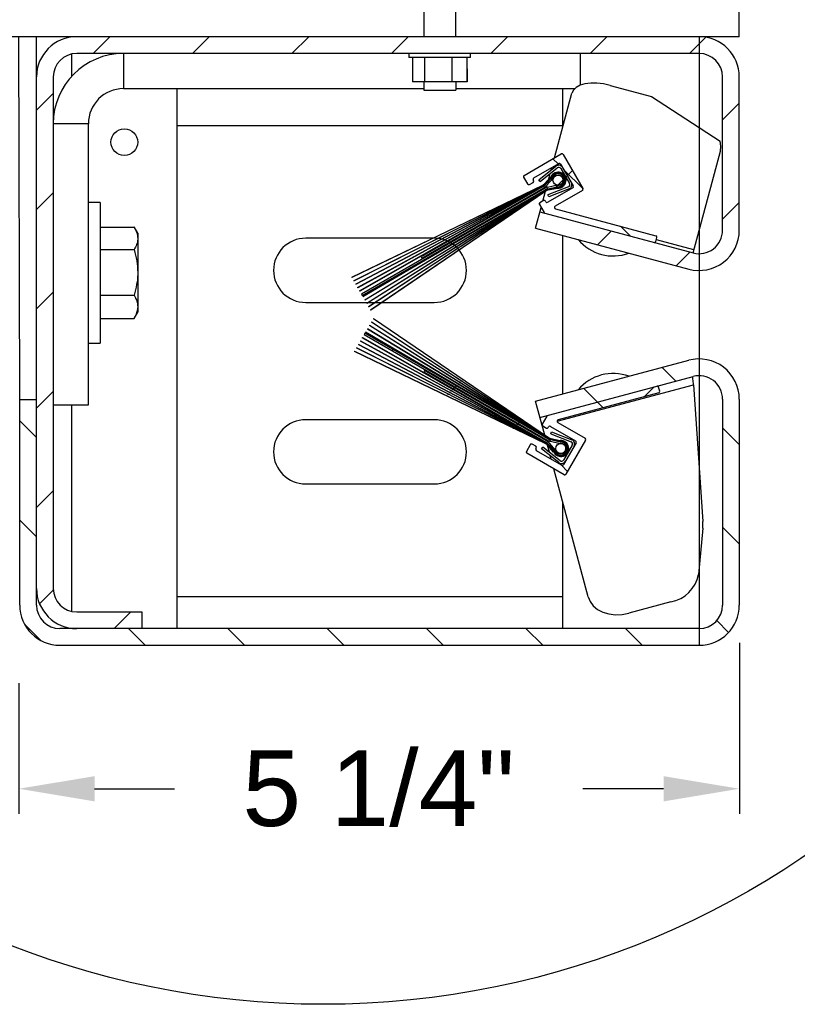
# Model space of a CAD drawing. Header units: inches. Extents: x 170 to 312, y 215 to 248.
# Tile 274 of 529: x 224.347 to 225.31, y 235.874 to 237.095. Entities that reach past the tile are written whole.
import ezdxf

# ---------------------------------------------------------------- set-up
doc = ezdxf.new("R2010")
doc.units = ezdxf.units.IN
doc.header["$LTSCALE"] = 0.25
doc.header["$MEASUREMENT"] = 0
doc.layers.add('ANNOTATIONS', color=1, linetype='Continuous')
doc.layers.add('DETAILS', color=4, linetype='Continuous')
doc.styles.add('ARIAL', font='arial.ttf', dxfattribs={"height": 0.09375})
doc.dimstyles.new('STANDARD$0', dxfattribs={"dimtxt": 0.09375, "dimasz": 0.09375, "dimexe": 0.03125, "dimexo": 0.046875, "dimgap": 0.09, "dimtad": 0, "dimtih": 1, "dimtoh": 1, "dimdec": 4, "dimzin": 0, "dimdsep": 46, "dimtxsty": 'ARIAL', "dimcen": 0.09, "dimadec": 0, "dimazin": 0, "dimtfac": 1, "dimtdec": 4, "dimtofl": 0, "dimtmove": 0, "dimatfit": 1, "dimfxl": 1, "dimtolj": 1, "dimtzin": 0, "dimarcsym": 0})
pattern_1 = [(45, (220.46974, 231.48375), (-0.061582, 0.061582), [])]
pattern_2 = [(135, (220.46974, 231.48375), (-0.061582, -0.061582), []), (225, (220.46974, 231.48375), (-0.061582, -0.1847461), [0.2177254, -0.1306352])]

# ---------------------------------------------------------------- blocks, each defined once
blk = doc.blocks.new('*D58')
at = {"layer": 'ANNOTATIONS', "color": 0, "lineweight": -2, "transparency": 16777216}
for p, q in [((225.2385, 236.3222), (225.2385, 236.1101)), ((224.3458, 236.2723), (224.3458, 236.1101)), ((224.4396, 236.1414), (224.5384, 236.1414)), ((225.1447, 236.1414), (225.0446, 236.1414))]:
    blk.add_line(p, q, dxfattribs=at)
at = {"layer": 'ANNOTATIONS', "color": 0, "transparency": 16777216}
for points in [[(224.4396, 236.157), (224.4396, 236.1257), (224.3458, 236.1414)], [(225.1447, 236.157), (225.1447, 236.1257), (225.2385, 236.1414)]]:
    blk.add_solid(points, dxfattribs=at)
at = {"layer": 'defpoints', "color": 0, "transparency": 16777216}
for p in [(225.2385, 236.369), (224.3458, 236.3192), (225.2385, 236.1414)]:
    blk.add_point(p, dxfattribs=at)
at = {"layer": 'ANNOTATIONS', "color": 0, "transparency": 16777216, "insert": (224.7915, 236.1414), "char_height": 0.09375, "attachment_point": 5, "style": 'ARIAL'}
blk.add_mtext('\\A1;5 1/4"', dxfattribs=at)
blk = doc.blocks.new('*D59')
at = {"layer": 'ANNOTATIONS', "color": 0, "lineweight": -2, "transparency": 16777216}
for p, q in [((224.3498, 237.0737), (223.94, 237.0737)), ((223.9712, 236.9799), (223.9712, 236.8793)), ((223.9712, 236.413), (223.9712, 236.6023)), ((224.2989, 236.3192), (223.94, 236.3192))]:
    blk.add_line(p, q, dxfattribs=at)
at = {"layer": 'ANNOTATIONS', "color": 0, "transparency": 16777216}
for points in [[(223.9556, 236.9799), (223.9869, 236.9799), (223.9712, 237.0737)], [(223.9556, 236.413), (223.9869, 236.413), (223.9712, 236.3192)]]:
    blk.add_solid(points, dxfattribs=at)
at = {"layer": 'defpoints', "color": 0, "transparency": 16777216}
for p in [(224.3967, 237.0737), (223.9712, 236.3192), (224.3458, 236.3192)]:
    blk.add_point(p, dxfattribs=at)
at = {"layer": 'ANNOTATIONS', "color": 0, "transparency": 16777216, "insert": (223.9712, 236.7408), "char_height": 0.09375, "attachment_point": 5, "style": 'ARIAL'}
blk.add_mtext('\\A1;4 3/8"', dxfattribs=at)

msp = doc.modelspace()

# ---------------------------------------------------------------- hatches: boundary and pattern name
at = {"layer": 'DETAILS'}
h = msp.add_hatch(dxfattribs=at)
h.set_pattern_fill('ANSI31', color=256, scale=0.696721, style=0)
h.set_pattern_definition(pattern_1)
edge = h.paths.add_edge_path(flags=0)
edge.add_line((225.18114, 236.80569), (224.99148, 236.85651))
edge.add_line((224.99148, 236.85651), (224.98611, 236.83649))
edge.add_line((224.98611, 236.83649), (225.17577, 236.78567))
edge.add_arc((225.18866, 236.83379), 0.04982, 255, 360)
edge.add_line((225.23848, 236.83379), (225.23848, 237.02387))
edge.add_arc((225.18866, 237.02387), 0.04982, 0, 90)
edge.add_line((225.18866, 237.07368), (224.41739, 237.07368))
edge.add_arc((224.41739, 237.02387), 0.04982, 90, 180)
edge.add_line((224.36758, 237.02387), (224.36758, 236.38976))
edge.add_arc((224.41739, 236.38976), 0.04982, 180, 270)
edge.add_line((224.41739, 236.33995), (224.49821, 236.33995))
edge.add_line((224.49821, 236.33995), (224.49821, 236.36067))
edge.add_line((224.49821, 236.36067), (224.41739, 236.36067))
edge.add_arc((224.41739, 236.38976), 0.02909, 180, 270, ccw=False)
edge.add_line((224.38831, 236.38976), (224.38831, 237.02387))
edge.add_arc((224.41739, 237.02387), 0.02909, 90, 180, ccw=False)
edge.add_line((224.41739, 237.05295), (225.18866, 237.05295))
edge.add_arc((225.18866, 237.02387), 0.02909, 0, 90, ccw=False)
edge.add_line((225.21775, 237.02387), (225.21775, 236.83379))
edge.add_arc((225.18866, 236.83379), 0.02909, 255, 360, ccw=False)
h = msp.add_hatch(dxfattribs=at)
h.set_pattern_fill('ANSI38', color=256, scale=0.696721, angle=90, style=0)
h.set_pattern_definition(pattern_2)
edge = h.paths.add_edge_path(flags=0)
edge.add_arc((224.99233, 236.86641), 0.00174, 120, 210)
edge.add_line((224.99082, 236.86554), (224.9965, 236.85569))
edge.add_arc((224.99801, 236.85656), 0.00174, 210, 255)
edge.add_line((224.99756, 236.85488), (225.13295, 236.8186))
edge.add_arc((225.1334, 236.82028), 0.00174, 255, 345)
edge.add_line((225.13508, 236.81983), (225.13643, 236.82488))
edge.add_arc((225.13475, 236.82533), 0.00174, 345, 435)
edge.add_line((225.1352, 236.82701), (225.01054, 236.86042))
edge.add_arc((225.01099, 236.8621), 0.00174, 120, 255, ccw=False)
edge.add_line((225.01012, 236.86361), (225.04399, 236.88317))
edge.add_arc((225.04312, 236.88468), 0.00174, 300, 390)
edge.add_line((225.04463, 236.88555), (225.02025, 236.92778))
edge.add_arc((225.01874, 236.92691), 0.00174, 30, 120)
edge.add_line((225.01787, 236.92842), (224.97186, 236.90186))
edge.add_arc((224.97273, 236.90035), 0.00174, 120, 210)
edge.add_line((224.97122, 236.89948), (224.97601, 236.89118))
edge.add_arc((224.97752, 236.89205), 0.00174, 210, 300)
edge.add_line((224.97839, 236.89054), (224.98292, 236.89316))
edge.add_arc((224.98205, 236.89467), 0.00174, 300, 390)
edge.add_line((224.98355, 236.89554), (224.98312, 236.89629))
edge.add_arc((224.98463, 236.89716), 0.00174, 120, 210, ccw=False)
edge.add_line((224.98376, 236.89867), (225.01468, 236.91652))
edge.add_arc((225.01555, 236.91502), 0.00174, 30, 120, ccw=False)
edge.add_line((225.01706, 236.91589), (225.03274, 236.88873))
edge.add_arc((225.03123, 236.88786), 0.00174, -60, 30, ccw=False)
edge.add_line((225.0321, 236.88635), (225.00117, 236.8685))
edge.add_arc((225.0003, 236.87001), 0.00174, 210, 300, ccw=False)
edge.add_line((224.9988, 236.86914), (224.99836, 236.86989))
edge.add_arc((224.99685, 236.86902), 0.00174, 30, 120)
edge.add_line((224.99598, 236.87053), (224.99146, 236.86792))
h = msp.add_hatch(dxfattribs=at)
h.set_pattern_fill('ANSI31', color=256, scale=0.696721, style=0)
h.set_pattern_definition(pattern_1)
edge = h.paths.add_edge_path(flags=0)
edge.add_arc((225.02556, 236.89018), 0.00288, -68.65121, 30, ccw=False)
edge.add_line((225.02661, 236.8875), (225.00138, 236.87764))
edge.add_line((225.00138, 236.87764), (225.00233, 236.8752))
edge.add_line((225.00233, 236.8752), (225.02756, 236.88506))
edge.add_arc((225.02556, 236.89018), 0.00549, 291.34879, 390)
edge.add_line((225.03032, 236.89292), (225.01948, 236.9117))
edge.add_arc((225.01472, 236.90895), 0.00549, 30, 128.65121)
edge.add_line((225.01129, 236.91324), (224.99014, 236.89632))
edge.add_line((224.99014, 236.89632), (224.99177, 236.89428))
edge.add_line((224.99177, 236.89428), (225.01293, 236.9112))
edge.add_arc((225.01472, 236.90895), 0.00288, 30, 128.65121, ccw=False)
edge.add_line((225.01721, 236.91039), (225.02805, 236.89162))
h = msp.add_hatch(dxfattribs=at)
h.set_pattern_fill('ANSI31', color=256, scale=0.696721, style=0)
h.set_pattern_definition(pattern_1)
edge = h.paths.add_edge_path(flags=0)
edge.add_line((225.00171, 236.88356), (225.01317, 236.88602))
edge.add_arc((225.01389, 236.8959), 0.00991, 265.87014, 514.12986)
edge.add_line((225.00497, 236.90023), (224.99711, 236.89153))
edge.add_arc((224.98936, 236.89854), 0.01045, 300, 317.89522, ccw=False)
edge.add_line((224.99458, 236.88948), (224.75822, 236.77548))
edge.add_line((224.75822, 236.77548), (224.75837, 236.77522))
edge.add_line((224.75837, 236.77522), (224.99467, 236.88933))
edge.add_arc((224.98936, 236.89854), 0.01062, 300, 317.89522)
edge.add_line((224.99724, 236.89141), (225.00512, 236.90013))
edge.add_arc((225.01389, 236.8959), 0.00973, -94.27546, 154.27546, ccw=False)
edge.add_line((225.01316, 236.8862), (225.00167, 236.88373))
edge.add_arc((225.0039, 236.87334), 0.01062, 102.10478, 120)
edge.add_line((224.99859, 236.88255), (224.78161, 236.73496))
edge.add_line((224.78161, 236.73496), (224.78176, 236.7347))
edge.add_line((224.78176, 236.7347), (224.99868, 236.88239))
edge.add_arc((225.0039, 236.87334), 0.01045, 102.10478, 120, ccw=False)
h = msp.add_hatch(dxfattribs=at)
h.set_pattern_fill('ANSI31', color=256, scale=0.696721, style=0)
h.set_pattern_definition(pattern_1)
edge = h.paths.add_edge_path(flags=0)
edge.add_line((225.00164, 236.8839), (225.01315, 236.88637))
edge.add_arc((225.01389, 236.8959), 0.00956, 265.57496, 514.42504)
edge.add_line((225.00527, 236.90003), (224.99737, 236.89129))
edge.add_arc((224.98936, 236.89854), 0.0108, 300, 317.89522, ccw=False)
edge.add_line((224.99476, 236.88918), (224.76067, 236.77123))
edge.add_line((224.76067, 236.77123), (224.76082, 236.77098))
edge.add_line((224.76082, 236.77098), (224.99484, 236.88903))
edge.add_arc((224.98936, 236.89854), 0.01097, 300, 317.89522)
edge.add_line((224.9975, 236.89118), (225.00541, 236.89993))
edge.add_arc((225.01389, 236.8959), 0.00939, -94.5788, 154.5788, ccw=False)
edge.add_line((225.01314, 236.88655), (225.0016, 236.88407))
edge.add_arc((225.0039, 236.87334), 0.01097, 102.10478, 120)
edge.add_line((224.99842, 236.88285), (224.77916, 236.7392))
edge.add_line((224.77916, 236.7392), (224.77931, 236.73895))
edge.add_line((224.77931, 236.73895), (224.9985, 236.8827))
edge.add_arc((225.0039, 236.87334), 0.0108, 102.10478, 120, ccw=False)
h = msp.add_hatch(dxfattribs=at)
h.set_pattern_fill('ANSI31', color=256, scale=0.696721, style=0)
h.set_pattern_definition(pattern_1)
edge = h.paths.add_edge_path(flags=0)
edge.add_line((225.00156, 236.88424), (225.01313, 236.88672))
edge.add_arc((225.01389, 236.8959), 0.00921, 265.26307, 514.73693)
edge.add_line((225.00556, 236.89984), (224.99763, 236.89106))
edge.add_arc((224.98936, 236.89854), 0.01115, 300, 317.89522, ccw=False)
edge.add_line((224.99493, 236.88888), (224.7631, 236.76703))
edge.add_line((224.7631, 236.76703), (224.76325, 236.76677))
edge.add_line((224.76325, 236.76677), (224.99502, 236.88873))
edge.add_arc((224.98936, 236.89854), 0.01132, 300, 317.89522)
edge.add_line((224.99776, 236.89094), (225.0057, 236.89974))
edge.add_arc((225.01389, 236.8959), 0.00904, -94.89964, 154.89964, ccw=False)
edge.add_line((225.01312, 236.8869), (225.00153, 236.88441))
edge.add_arc((225.0039, 236.87334), 0.01132, 102.10478, 120)
edge.add_line((224.99824, 236.88315), (224.77674, 236.74341))
edge.add_line((224.77674, 236.74341), (224.77688, 236.74315))
edge.add_line((224.77688, 236.74315), (224.99833, 236.883))
edge.add_arc((225.0039, 236.87334), 0.01115, 102.10478, 120, ccw=False)
h = msp.add_hatch(dxfattribs=at)
h.set_pattern_fill('ANSI31', color=256, scale=0.696721, style=0)
h.set_pattern_definition(pattern_1)
edge = h.paths.add_edge_path(flags=0)
edge.add_line((225.00149, 236.88458), (225.01311, 236.88708))
edge.add_arc((225.01389, 236.8959), 0.00886, 264.93284, 515.06716)
edge.add_line((225.00585, 236.89964), (224.99789, 236.89083))
edge.add_arc((224.98936, 236.89854), 0.0115, 300, 317.89522, ccw=False)
edge.add_line((224.99511, 236.88858), (224.76552, 236.76284))
edge.add_line((224.76552, 236.76284), (224.76566, 236.76259))
edge.add_line((224.76566, 236.76259), (224.99519, 236.88843))
edge.add_arc((224.98936, 236.89854), 0.01167, 300, 317.89522)
edge.add_line((224.99802, 236.89071), (225.006, 236.89954))
edge.add_arc((225.01389, 236.8959), 0.00869, -95.23973, 155.23973, ccw=False)
edge.add_line((225.0131, 236.88725), (225.00145, 236.88475))
edge.add_arc((225.0039, 236.87334), 0.01167, 102.10478, 120)
edge.add_line((224.99807, 236.88345), (224.77432, 236.74759))
edge.add_line((224.77432, 236.74759), (224.77447, 236.74734))
edge.add_line((224.77447, 236.74734), (224.99815, 236.8833))
edge.add_arc((225.0039, 236.87334), 0.0115, 102.10478, 120, ccw=False)
h = msp.add_hatch(dxfattribs=at)
h.set_pattern_fill('ANSI31', color=256, scale=0.696721, style=0)
h.set_pattern_definition(pattern_1)
edge = h.paths.add_edge_path(flags=0)
edge.add_line((224.99827, 236.89048), (225.00629, 236.89935))
edge.add_arc((225.01389, 236.8959), 0.00834, -95.60109, 155.60109, ccw=False)
edge.add_line((225.01307, 236.8876), (225.00138, 236.8851))
edge.add_arc((225.0039, 236.87334), 0.01202, 102.10478, 120)
edge.add_line((224.99789, 236.88375), (224.77192, 236.75175))
edge.add_line((224.77192, 236.75175), (224.77207, 236.7515))
edge.add_line((224.77207, 236.7515), (224.99798, 236.8836))
edge.add_arc((225.0039, 236.87334), 0.01184, 102.10478, 120, ccw=False)
edge.add_line((225.00142, 236.88493), (225.01308, 236.88743))
edge.add_arc((225.01389, 236.8959), 0.00851, 264.58238, 515.41762)
edge.add_line((225.00615, 236.89945), (224.99815, 236.89059))
edge.add_arc((224.98936, 236.89854), 0.01184, 300, 317.89522, ccw=False)
edge.add_line((224.99528, 236.88828), (224.76792, 236.75868))
edge.add_line((224.76792, 236.75868), (224.76806, 236.75843))
edge.add_line((224.76806, 236.75843), (224.99537, 236.88813))
edge.add_arc((224.98936, 236.89854), 0.01202, 300, 317.89522)
h = msp.add_hatch(dxfattribs=at)
h.set_pattern_fill('ANSI31', color=256, scale=0.696721, style=0)
h.set_pattern_definition(pattern_1)
edge = h.paths.add_edge_path(flags=0)
edge.add_line((225.01298, 236.88954), (225.00098, 236.88697))
edge.add_arc((225.0039, 236.87334), 0.01393, 102.10478, 120)
edge.add_line((224.99693, 236.88541), (224.7703, 236.75456))
edge.add_line((224.7703, 236.75456), (224.77117, 236.75305))
edge.add_line((224.77117, 236.75305), (224.99781, 236.8839))
edge.add_arc((225.0039, 236.87334), 0.01219, 102.10478, 120, ccw=False)
edge.add_line((225.00134, 236.88527), (225.01306, 236.88778))
edge.add_arc((225.01389, 236.8959), 0.00817, 264.20956, 515.79044)
edge.add_line((225.00644, 236.89925), (224.9984, 236.89036))
edge.add_arc((224.98936, 236.89854), 0.01219, 300, 317.89522, ccw=False)
edge.add_line((224.99545, 236.88798), (224.84424, 236.80067))
edge.add_line((224.84424, 236.80067), (224.84511, 236.79916))
edge.add_line((224.84511, 236.79916), (224.99632, 236.88647))
edge.add_arc((224.98936, 236.89854), 0.01393, 300, 317.89522)
edge.add_line((224.9997, 236.88919), (225.00793, 236.8983))
edge.add_arc((225.01389, 236.8959), 0.00642, -98.09344, 158.09344, ccw=False)
h = msp.add_hatch(dxfattribs=at)
h.set_pattern_fill('ANSI31', color=256, scale=0.696721, style=0)
h.set_pattern_definition(pattern_1)
edge = h.paths.add_edge_path(flags=0)
edge.add_arc((225.01389, 236.8959), 0.00634, 180, 540)
h = msp.add_hatch(dxfattribs=at)
h.set_pattern_fill('ANSI31', color=256, scale=0.696721, style=0)
h.set_pattern_definition(pattern_1)
edge = h.paths.add_edge_path(flags=0)
edge.add_line((225.01654, 236.5731), (225.00508, 236.57556))
edge.add_arc((225.00727, 236.58577), 0.01045, 240, 257.89522, ccw=False)
edge.add_line((225.00204, 236.57672), (224.78513, 236.72441))
edge.add_line((224.78513, 236.72441), (224.78498, 236.72416))
edge.add_line((224.78498, 236.72416), (225.00195, 236.57657))
edge.add_arc((225.00727, 236.58577), 0.01062, 240, 257.89522)
edge.add_line((225.00504, 236.57539), (225.01653, 236.57292))
edge.add_arc((225.01725, 236.56322), 0.00973, -154.27546, 94.27546, ccw=False)
edge.add_line((225.00848, 236.55899), (225.00061, 236.56771))
edge.add_arc((224.99272, 236.56058), 0.01062, 42.10478, 60)
edge.add_line((224.99804, 236.56979), (224.76174, 236.6839))
edge.add_line((224.76174, 236.6839), (224.76159, 236.68364))
edge.add_line((224.76159, 236.68364), (224.99795, 236.56963))
edge.add_arc((224.99272, 236.56058), 0.01045, 42.10478, 60, ccw=False)
edge.add_line((225.00048, 236.56759), (225.00834, 236.55889))
edge.add_arc((225.01725, 236.56322), 0.00991, 205.87014, 454.12986)
h = msp.add_hatch(dxfattribs=at)
h.set_pattern_fill('ANSI31', color=256, scale=0.696721, style=0)
h.set_pattern_definition(pattern_1)
edge = h.paths.add_edge_path(flags=0)
edge.add_line((225.01652, 236.57275), (225.005, 236.57522))
edge.add_arc((225.00727, 236.58577), 0.0108, 240, 257.89522, ccw=False)
edge.add_line((225.00187, 236.57642), (224.78268, 236.72017))
edge.add_line((224.78268, 236.72017), (224.78253, 236.71991))
edge.add_line((224.78253, 236.71991), (225.00178, 236.57627))
edge.add_arc((225.00727, 236.58577), 0.01097, 240, 257.89522)
edge.add_line((225.00497, 236.57505), (225.0165, 236.57257))
edge.add_arc((225.01725, 236.56322), 0.00939, -154.5788, 94.5788, ccw=False)
edge.add_line((225.00878, 236.55919), (225.00086, 236.56794))
edge.add_arc((224.99272, 236.56058), 0.01097, 42.10478, 60)
edge.add_line((224.99821, 236.57009), (224.76419, 236.68814))
edge.add_line((224.76419, 236.68814), (224.76404, 236.68789))
edge.add_line((224.76404, 236.68789), (224.99812, 236.56994))
edge.add_arc((224.99272, 236.56058), 0.0108, 42.10478, 60, ccw=False)
edge.add_line((225.00073, 236.56782), (225.00863, 236.55909))
edge.add_arc((225.01725, 236.56322), 0.00956, 205.57496, 454.42504)
h = msp.add_hatch(dxfattribs=at)
h.set_pattern_fill('ANSI31', color=256, scale=0.696721, style=0)
h.set_pattern_definition(pattern_1)
edge = h.paths.add_edge_path(flags=0)
edge.add_line((225.01649, 236.5724), (225.00493, 236.57488))
edge.add_arc((225.00727, 236.58577), 0.01115, 240, 257.89522, ccw=False)
edge.add_line((225.00169, 236.57612), (224.78025, 236.71597))
edge.add_line((224.78025, 236.71597), (224.7801, 236.71571))
edge.add_line((224.7801, 236.71571), (225.00161, 236.57597))
edge.add_arc((225.00727, 236.58577), 0.01132, 240, 257.89522)
edge.add_line((225.00489, 236.5747), (225.01648, 236.57222))
edge.add_arc((225.01725, 236.56322), 0.00904, -154.89964, 94.89964, ccw=False)
edge.add_line((225.00907, 236.55938), (225.00112, 236.56817))
edge.add_arc((224.99272, 236.56058), 0.01132, 42.10478, 60)
edge.add_line((224.99838, 236.57039), (224.76661, 236.69235))
edge.add_line((224.76661, 236.69235), (224.76647, 236.69209))
edge.add_line((224.76647, 236.69209), (224.9983, 236.57024))
edge.add_arc((224.99272, 236.56058), 0.01115, 42.10478, 60, ccw=False)
edge.add_line((225.00099, 236.56806), (225.00892, 236.55928))
edge.add_arc((225.01725, 236.56322), 0.00921, 205.26307, 454.73693)
h = msp.add_hatch(dxfattribs=at)
h.set_pattern_fill('ANSI31', color=256, scale=0.696721, style=0)
h.set_pattern_definition(pattern_1)
edge = h.paths.add_edge_path(flags=0)
edge.add_line((225.01647, 236.57204), (225.00486, 236.57453))
edge.add_arc((225.00727, 236.58577), 0.0115, 240, 257.89522, ccw=False)
edge.add_line((225.00152, 236.57582), (224.77783, 236.71178))
edge.add_line((224.77783, 236.71178), (224.77769, 236.71153))
edge.add_line((224.77769, 236.71153), (225.00143, 236.57567))
edge.add_arc((225.00727, 236.58577), 0.01167, 240, 257.89522)
edge.add_line((225.00482, 236.57436), (225.01646, 236.57187))
edge.add_arc((225.01725, 236.56322), 0.00869, -155.23973, 95.23973, ccw=False)
edge.add_line((225.00936, 236.55958), (225.00138, 236.56841))
edge.add_arc((224.99272, 236.56058), 0.01167, 42.10478, 60)
edge.add_line((224.99856, 236.57069), (224.76903, 236.69653))
edge.add_line((224.76903, 236.69653), (224.76888, 236.69628))
edge.add_line((224.76888, 236.69628), (224.99847, 236.57054))
edge.add_arc((224.99272, 236.56058), 0.0115, 42.10478, 60, ccw=False)
edge.add_line((225.00125, 236.56829), (225.00922, 236.55948))
edge.add_arc((225.01725, 236.56322), 0.00886, 204.93284, 455.06716)
h = msp.add_hatch(dxfattribs=at)
h.set_pattern_fill('ANSI31', color=256, scale=0.696721, style=0)
h.set_pattern_definition(pattern_1)
edge = h.paths.add_edge_path(flags=0)
edge.add_line((225.00966, 236.55977), (225.00164, 236.56864))
edge.add_arc((224.99272, 236.56058), 0.01202, 42.10478, 60)
edge.add_line((224.99873, 236.57099), (224.77143, 236.70069))
edge.add_line((224.77143, 236.70069), (224.77128, 236.70044))
edge.add_line((224.77128, 236.70044), (224.99864, 236.57084))
edge.add_arc((224.99272, 236.56058), 0.01184, 42.10478, 60, ccw=False)
edge.add_line((225.00151, 236.56853), (225.00951, 236.55967))
edge.add_arc((225.01725, 236.56322), 0.00851, 204.58238, 455.41762)
edge.add_line((225.01645, 236.57169), (225.00478, 236.57419))
edge.add_arc((225.00727, 236.58577), 0.01184, 240, 257.89522, ccw=False)
edge.add_line((225.00134, 236.57552), (224.77543, 236.70762))
edge.add_line((224.77543, 236.70762), (224.77528, 236.70737))
edge.add_line((224.77528, 236.70737), (225.00126, 236.57537))
edge.add_arc((225.00727, 236.58577), 0.01202, 240, 257.89522)
edge.add_line((225.00475, 236.57402), (225.01644, 236.57152))
edge.add_arc((225.01725, 236.56322), 0.00834, -155.60109, 95.60109, ccw=False)
h = msp.add_hatch(dxfattribs=at)
h.set_pattern_fill('ANSI31', color=256, scale=0.696721, style=0)
h.set_pattern_definition(pattern_1)
edge = h.paths.add_edge_path(flags=0)
edge.add_line((224.77366, 236.70456), (225.0003, 236.57371))
edge.add_arc((225.00727, 236.58577), 0.01393, 240, 257.89522)
edge.add_line((225.00434, 236.57215), (225.01635, 236.56958))
edge.add_arc((225.01725, 236.56322), 0.00642, -158.09344, 98.09344, ccw=False)
edge.add_line((225.01129, 236.56082), (225.00306, 236.56993))
edge.add_arc((224.99272, 236.56058), 0.01393, 42.10478, 60)
edge.add_line((224.99969, 236.57265), (224.84847, 236.65996))
edge.add_line((224.84847, 236.65996), (224.8476, 236.65845))
edge.add_line((224.8476, 236.65845), (224.99882, 236.57114))
edge.add_arc((224.99272, 236.56058), 0.01219, 42.10478, 60, ccw=False)
edge.add_line((225.00177, 236.56876), (225.00981, 236.55987))
edge.add_arc((225.01725, 236.56322), 0.00817, 204.20956, 455.79044)
edge.add_line((225.01643, 236.57134), (225.00471, 236.57385))
edge.add_arc((225.00727, 236.58577), 0.01219, 240, 257.89522, ccw=False)
edge.add_line((225.00117, 236.57522), (224.77453, 236.70607))
edge.add_line((224.77453, 236.70607), (224.77366, 236.70456))
h = msp.add_hatch(dxfattribs=at)
h.set_pattern_fill('ANSI31', color=256, scale=0.696721, angle=90, style=0)
h.set_pattern_definition([(135, (220.46974, 231.48375), (-0.061582, -0.061582), [])])
edge = h.paths.add_edge_path(flags=0)
edge.add_line((224.99148, 236.60171), (225.18114, 236.65253))
edge.add_arc((225.18866, 236.62443), 0.02909, 0, 105, ccw=False)
edge.add_line((225.21775, 236.62443), (225.21775, 236.36903))
edge.add_arc((225.18866, 236.36903), 0.02909, 270, 360, ccw=False)
edge.add_line((225.18866, 236.33995), (224.39667, 236.33995))
edge.add_arc((224.39667, 236.36903), 0.02909, 180, 270, ccw=False)
edge.add_line((224.36758, 236.36903), (224.36758, 236.62403))
edge.add_line((224.36758, 236.62403), (224.34685, 236.62403))
edge.add_line((224.34685, 236.62403), (224.34685, 236.36903))
edge.add_arc((224.39667, 236.36903), 0.04982, 180, 270)
edge.add_line((224.39667, 236.31922), (225.18866, 236.31922))
edge.add_arc((225.18866, 236.36903), 0.04982, 270, 360)
edge.add_line((225.23848, 236.36903), (225.23848, 236.62443))
edge.add_arc((225.18866, 236.62443), 0.04982, 0, 105)
edge.add_line((225.17577, 236.67255), (224.98611, 236.62173))
edge.add_line((224.98611, 236.62173), (224.99148, 236.60171))
h = msp.add_hatch(dxfattribs=at)
h.set_pattern_fill('ANSI38', color=256, scale=0.696721, angle=90, style=0)
h.set_pattern_definition(pattern_2)
edge = h.paths.add_edge_path(flags=0)
edge.add_arc((225.00138, 236.60256), 0.00174, 105, 150)
edge.add_line((224.99987, 236.60343), (224.99418, 236.59358))
edge.add_arc((224.99569, 236.59271), 0.00174, 150, 240)
edge.add_line((224.99482, 236.5912), (224.99935, 236.58859))
edge.add_arc((225.00022, 236.5901), 0.00174, 240, 330)
edge.add_line((225.00172, 236.58923), (225.00216, 236.58998))
edge.add_arc((225.00367, 236.58911), 0.00174, 60, 150, ccw=False)
edge.add_line((225.00454, 236.59062), (225.03546, 236.57276))
edge.add_arc((225.03459, 236.57126), 0.00174, -30, 60, ccw=False)
edge.add_line((225.0361, 236.57038), (225.02042, 236.54323))
edge.add_arc((225.01892, 236.5441), 0.00174, 240, 330, ccw=False)
edge.add_line((225.01804, 236.5426), (224.98712, 236.56045))
edge.add_arc((224.98799, 236.56196), 0.00174, 150, 240, ccw=False)
edge.add_line((224.98648, 236.56283), (224.98692, 236.56358))
edge.add_arc((224.98541, 236.56445), 0.00174, 330, 420)
edge.add_line((224.98628, 236.56596), (224.98176, 236.56857))
edge.add_arc((224.98089, 236.56707), 0.00174, 60, 150)
edge.add_line((224.97938, 236.56794), (224.97459, 236.55964))
edge.add_arc((224.9761, 236.55877), 0.00174, 150, 240)
edge.add_line((224.97522, 236.55726), (225.02123, 236.5307))
edge.add_arc((225.0221, 236.53221), 0.00174, 240, 330)
edge.add_line((225.02361, 236.53134), (225.048, 236.57357))
edge.add_arc((225.04649, 236.57444), 0.00174, 330, 420)
edge.add_line((225.04736, 236.57595), (225.01348, 236.59551))
edge.add_arc((225.01435, 236.59702), 0.00174, 105, 240, ccw=False)
edge.add_line((225.0139, 236.5987), (225.13857, 236.63211))
edge.add_arc((225.13811, 236.63379), 0.00174, 285, 375)
edge.add_line((225.1398, 236.63424), (225.13844, 236.63929))
edge.add_arc((225.13676, 236.63884), 0.00174, 15, 105)
edge.add_line((225.13631, 236.64052), (225.00093, 236.60424))

# ---------------------------------------------------------------- linework, layer by layer
for p, q in [((224.84736, 237.48597), (224.84736, 237.07368)), ((224.8872, 237.07368), (224.8872, 237.48597)), ((225.23848, 237.07368), (225.23848, 237.48597)), ((225.23848, 237.07368), (224.05164, 237.07368)), ((224.34685, 236.62403), (224.34581, 237.07368)), ((224.36758, 236.36903), (224.36758, 237.07368)), ((224.41112, 237.07368), (224.41112, 237.07328)), ((225.18866, 237.07368), (225.18866, 236.31922)), ((225.18866, 237.05295), (224.41739, 237.05295)), ((224.4754, 237.05295), (224.4754, 237.00941)), ((224.82903, 237.05295), (224.82903, 237.04817)), ((224.90553, 237.04817), (224.90553, 237.05295)), ((225.04148, 237.01364), (225.04148, 237.05295)), ((224.41112, 237.05227), (224.41112, 237.02463)), ((224.90553, 237.04817), (224.82903, 237.04817)), ((224.83359, 237.04817), (224.83359, 237.01789)), ((224.84843, 237.04817), (224.84843, 237.01789)), ((224.88212, 237.04817), (224.88212, 237.01789)), ((224.90097, 237.04817), (224.90097, 237.01789)), ((224.83351, 237.03399), (224.83351, 237.01789)), ((224.90105, 237.03399), (224.90105, 237.01789)), ((224.38831, 237.02387), (224.38831, 236.38976)), ((224.90105, 237.01789), (224.83351, 237.01789)), ((224.84736, 237.01789), (224.84736, 237.00739)), ((224.8872, 237.01789), (224.8872, 237.00739)), ((225.21775, 236.83379), (225.21775, 237.02387)), ((225.23848, 236.83379), (225.23848, 237.02387)), ((224.4754, 237.00941), (224.84736, 237.00941)), ((224.54176, 236.33995), (224.54176, 237.00941)), ((224.84736, 237.00739), (224.8872, 237.00739)), ((224.8872, 237.00941), (225.03444, 237.00941)), ((225.00944, 236.92356), (225.03092, 237.00372)), ((225.01988, 236.96252), (225.01988, 237.00941)), ((225.07862, 237.01348), (225.1297, 236.9998)), ((224.43185, 236.96586), (224.38831, 236.96586)), ((224.43185, 236.6175), (224.43185, 236.96586)), ((225.02012, 236.96342), (224.54176, 236.96342)), ((225.18114, 236.80569), (225.21495, 236.93187)), ((224.97186, 236.90186), (225.01787, 236.92842)), ((225.02025, 236.92778), (225.04463, 236.88555)), ((224.98376, 236.89867), (225.01468, 236.91652)), ((224.99014, 236.89632), (225.01129, 236.91324)), ((224.99177, 236.89428), (225.01293, 236.9112)), ((225.00542, 236.90854), (225.00625, 236.91166)), ((225.01706, 236.91589), (225.03274, 236.88873)), ((225.01721, 236.91039), (225.02805, 236.89162)), ((224.97122, 236.89948), (224.97601, 236.89118)), ((224.98355, 236.89554), (224.98312, 236.89629)), ((224.99177, 236.89428), (224.99014, 236.89632)), ((224.99711, 236.89153), (225.00497, 236.90023)), ((225.00512, 236.90013), (224.99724, 236.89141)), ((224.99737, 236.89129), (225.00527, 236.90003)), ((225.00541, 236.89993), (224.9975, 236.89118)), ((224.99763, 236.89106), (225.00556, 236.89984)), ((225.0057, 236.89974), (224.99776, 236.89094)), ((224.99789, 236.89083), (225.00585, 236.89964)), ((225.006, 236.89954), (224.99802, 236.89071)), ((224.99815, 236.89059), (225.00615, 236.89945)), ((225.00629, 236.89935), (224.99827, 236.89048)), ((225.00644, 236.89925), (224.9984, 236.89036)), ((224.9997, 236.88919), (225.00793, 236.8983)), ((225.00145, 236.89373), (225.00155, 236.8941)), ((225.00165, 236.89447), (225.00175, 236.89484)), ((225.00185, 236.89521), (225.00194, 236.89558)), ((225.00204, 236.89595), (225.00214, 236.89632)), ((225.00224, 236.89669), (225.00234, 236.89705)), ((225.00244, 236.89742), (225.00428, 236.90428)), ((224.75822, 236.77548), (224.99458, 236.88948)), ((224.99467, 236.88933), (224.75837, 236.77522)), ((224.76067, 236.77123), (224.99476, 236.88918)), ((224.99484, 236.88903), (224.76082, 236.77098)), ((224.7631, 236.76703), (224.99493, 236.88888)), ((224.99502, 236.88873), (224.76325, 236.76677)), ((224.76552, 236.76284), (224.99511, 236.88858)), ((224.99519, 236.88843), (224.76566, 236.76259)), ((224.76792, 236.75868), (224.99528, 236.88828)), ((224.99537, 236.88813), (224.76806, 236.75843)), ((224.99693, 236.88541), (224.7703, 236.75456)), ((224.77117, 236.75305), (224.99781, 236.8839)), ((224.77192, 236.75175), (224.99789, 236.88375)), ((224.99798, 236.8836), (224.77207, 236.7515)), ((224.77432, 236.74759), (224.99807, 236.88345)), ((224.99815, 236.8833), (224.77447, 236.74734)), ((224.77674, 236.74341), (224.99824, 236.88315)), ((224.99833, 236.883), (224.77688, 236.74315)), ((224.77916, 236.7392), (224.99842, 236.88285)), ((224.9985, 236.8827), (224.77931, 236.73895)), ((224.78161, 236.73496), (224.99859, 236.88255)), ((224.99868, 236.88239), (224.78176, 236.7347)), ((224.99545, 236.88798), (224.84424, 236.80067)), ((224.84511, 236.79916), (224.99632, 236.88647)), ((224.97839, 236.89054), (224.98292, 236.89316)), ((224.9951, 236.87002), (224.99835, 236.88218)), ((224.99842, 236.88243), (224.99849, 236.88269)), ((224.99856, 236.88293), (224.99862, 236.88316)), ((224.99868, 236.88339), (224.99874, 236.88362)), ((224.9988, 236.88384), (224.99886, 236.88406)), ((224.99892, 236.88428), (224.99898, 236.8845)), ((224.99953, 236.88658), (225.00046, 236.89004)), ((225.01298, 236.88954), (225.00098, 236.88697)), ((225.0321, 236.88635), (225.00117, 236.8685)), ((225.00134, 236.88527), (225.01306, 236.88778)), ((225.00138, 236.8851), (225.01307, 236.8876)), ((225.02661, 236.8875), (225.00138, 236.87764)), ((225.01308, 236.88743), (225.00142, 236.88493)), ((225.00145, 236.88475), (225.0131, 236.88725)), ((225.01311, 236.88708), (225.00149, 236.88458)), ((225.00153, 236.88441), (225.01312, 236.8869)), ((225.01313, 236.88672), (225.00156, 236.88424)), ((225.0016, 236.88407), (225.01314, 236.88655)), ((225.01315, 236.88637), (225.00164, 236.8839)), ((225.00167, 236.88373), (225.01316, 236.8862)), ((225.01317, 236.88602), (225.00171, 236.88356)), ((225.02756, 236.88506), (225.00233, 236.8752)), ((225.04399, 236.88317), (225.01012, 236.86361)), ((224.99598, 236.87053), (224.99146, 236.86792)), ((224.9988, 236.86914), (224.99836, 236.86989)), ((225.00233, 236.8752), (225.00138, 236.87764)), ((224.44631, 236.86815), (224.43185, 236.86815)), ((224.44631, 236.86815), (224.44631, 236.69397)), ((224.98611, 236.83649), (224.99292, 236.8619)), ((224.99082, 236.86554), (224.9965, 236.85569)), ((224.99411, 236.85984), (224.99248, 236.86027)), ((225.01054, 236.86042), (225.1352, 236.82701)), ((224.99148, 236.85651), (225.18114, 236.80569)), ((224.44631, 236.83757), (224.48862, 236.83757)), ((224.49299, 236.83), (224.48842, 236.83791)), ((224.98611, 236.83649), (225.17577, 236.78567)), ((224.49299, 236.83), (224.49299, 236.73211)), ((224.86051, 236.82397), (224.70113, 236.82397)), ((225.01988, 236.63078), (225.01988, 236.82744)), ((225.13508, 236.81983), (225.13643, 236.82488)), ((225.18214, 236.80945), (225.13564, 236.82191)), ((224.44631, 236.80981), (224.48862, 236.80981)), ((224.84424, 236.80067), (224.84511, 236.79916)), ((224.75822, 236.77548), (224.75837, 236.77522)), ((224.76067, 236.77123), (224.76082, 236.77098)), ((224.7631, 236.76703), (224.76325, 236.76677)), ((224.76552, 236.76284), (224.76566, 236.76259)), ((224.44631, 236.75329), (224.48862, 236.75329)), ((224.76792, 236.75868), (224.76806, 236.75843)), ((224.7703, 236.75456), (224.77117, 236.75305)), ((224.77192, 236.75175), (224.77207, 236.7515)), ((224.77432, 236.74759), (224.77447, 236.74734)), ((224.70113, 236.74428), (224.86051, 236.74428)), ((224.77674, 236.74341), (224.77688, 236.74315)), ((224.77916, 236.7392), (224.77931, 236.73895)), ((224.44631, 236.72454), (224.48862, 236.72454)), ((224.48842, 236.72421), (224.49299, 236.73211)), ((224.78161, 236.73496), (224.78176, 236.7347)), ((224.78513, 236.72441), (224.78498, 236.72416)), ((225.00195, 236.57657), (224.78498, 236.72416)), ((224.78513, 236.72441), (225.00204, 236.57672)), ((224.77783, 236.71178), (224.77769, 236.71153)), ((225.00143, 236.57567), (224.77769, 236.71153)), ((224.77783, 236.71178), (225.00152, 236.57582)), ((224.78025, 236.71597), (224.7801, 236.71571)), ((225.00161, 236.57597), (224.7801, 236.71571)), ((224.78025, 236.71597), (225.00169, 236.57612)), ((224.78268, 236.72017), (224.78253, 236.71991)), ((225.00178, 236.57627), (224.78253, 236.71991)), ((224.78268, 236.72017), (225.00187, 236.57642)), ((224.77143, 236.70069), (224.77128, 236.70044)), ((224.99864, 236.57084), (224.77128, 236.70044)), ((224.77143, 236.70069), (224.99873, 236.57099)), ((224.77453, 236.70607), (224.77366, 236.70456)), ((224.77366, 236.70456), (225.0003, 236.57371)), ((225.00117, 236.57522), (224.77453, 236.70607)), ((224.77543, 236.70762), (224.77528, 236.70737)), ((225.00126, 236.57537), (224.77528, 236.70737)), ((224.77543, 236.70762), (225.00134, 236.57552)), ((224.43185, 236.69397), (224.44631, 236.69397)), ((224.76419, 236.68814), (224.76404, 236.68789)), ((224.99812, 236.56994), (224.76404, 236.68789)), ((224.76419, 236.68814), (224.99821, 236.57009)), ((224.76661, 236.69235), (224.76647, 236.69209)), ((224.9983, 236.57024), (224.76647, 236.69209)), ((224.76661, 236.69235), (224.99838, 236.57039)), ((224.76903, 236.69653), (224.76888, 236.69628)), ((224.99847, 236.57054), (224.76888, 236.69628)), ((224.76903, 236.69653), (224.99856, 236.57069)), ((224.76174, 236.6839), (224.76159, 236.68364)), ((224.99795, 236.56963), (224.76159, 236.68364)), ((224.76174, 236.6839), (224.99804, 236.56979)), ((224.98611, 236.62173), (225.17577, 236.67255)), ((224.84847, 236.65996), (224.8476, 236.65845)), ((224.8476, 236.65845), (224.99882, 236.57114)), ((224.99969, 236.57265), (224.84847, 236.65996)), ((224.99148, 236.60171), (225.18114, 236.65253)), ((225.01261, 236.59701), (225.18182, 236.64235)), ((225.1398, 236.63424), (225.13844, 236.63929)), ((225.18182, 236.64235), (225.19325, 236.47276)), ((225.13857, 236.63211), (225.0139, 236.5987)), ((224.34685, 236.36903), (224.34685, 236.62403)), ((224.34685, 236.62403), (224.36758, 236.62403)), ((224.38831, 236.6175), (224.43185, 236.6175)), ((224.41112, 236.6175), (224.41112, 236.36136)), ((224.99731, 236.57995), (224.98611, 236.62173)), ((225.21775, 236.62443), (225.21775, 236.36903)), ((225.23848, 236.62443), (225.23848, 236.36903)), ((224.99987, 236.60343), (224.99418, 236.59358)), ((224.86051, 236.59893), (224.70113, 236.59893)), ((224.99407, 236.59205), (224.99408, 236.59205)), ((224.99482, 236.5912), (224.99935, 236.58859)), ((225.00172, 236.58923), (225.00216, 236.58998)), ((225.00454, 236.59062), (225.03546, 236.57276)), ((225.01348, 236.59551), (225.04736, 236.57595)), ((224.99748, 236.5793), (224.99738, 236.57969)), ((224.99765, 236.57868), (224.99755, 236.57904)), ((224.99781, 236.57807), (224.99772, 236.57842)), ((224.99796, 236.57749), (224.99788, 236.57783)), ((224.9981, 236.57699), (224.99803, 236.57725)), ((225.00475, 236.58148), (225.0057, 236.58392)), ((225.00475, 236.58148), (225.02997, 236.57162)), ((225.0057, 236.58392), (225.03093, 236.57405)), ((224.97938, 236.56794), (224.97459, 236.55964)), ((224.98628, 236.56596), (224.98176, 236.56857)), ((224.99351, 236.5628), (224.99514, 236.56484)), ((225.01629, 236.54792), (224.99514, 236.56484)), ((224.99918, 236.57294), (224.99874, 236.57461)), ((224.99992, 236.57021), (224.99984, 236.57048)), ((225.00007, 236.56965), (224.99999, 236.56994)), ((225.00022, 236.56906), (225.00014, 236.56936)), ((225.00039, 236.56843), (225.00031, 236.56875)), ((225.00058, 236.56774), (225.00048, 236.56809)), ((225.00834, 236.55889), (225.00048, 236.56759)), ((225.00061, 236.56771), (225.00848, 236.55899)), ((225.00305, 236.55851), (225.00068, 236.56737)), ((225.00863, 236.55909), (225.00073, 236.56782)), ((225.00086, 236.56794), (225.00878, 236.55919)), ((225.00892, 236.55928), (225.00099, 236.56806)), ((225.00112, 236.56817), (225.00907, 236.55938)), ((225.00922, 236.55948), (225.00125, 236.56829)), ((225.00138, 236.56841), (225.00936, 236.55958)), ((225.00951, 236.55967), (225.00151, 236.56853)), ((225.00164, 236.56864), (225.00966, 236.55977)), ((225.00177, 236.56876), (225.00981, 236.55987)), ((225.01129, 236.56082), (225.00306, 236.56993)), ((225.00434, 236.57215), (225.01635, 236.56958)), ((225.01643, 236.57134), (225.00471, 236.57385)), ((225.01644, 236.57152), (225.00475, 236.57402)), ((225.00478, 236.57419), (225.01645, 236.57169)), ((225.01646, 236.57187), (225.00482, 236.57436)), ((225.00486, 236.57453), (225.01647, 236.57204)), ((225.01648, 236.57222), (225.00489, 236.5747)), ((225.00493, 236.57488), (225.01649, 236.5724)), ((225.0165, 236.57257), (225.00497, 236.57505)), ((225.005, 236.57522), (225.01652, 236.57275)), ((225.01653, 236.57292), (225.00504, 236.57539)), ((225.00508, 236.57556), (225.01654, 236.5731)), ((225.0361, 236.57038), (225.02042, 236.54323)), ((225.03142, 236.5675), (225.02058, 236.54873)), ((225.048, 236.57357), (225.02361, 236.53134)), ((225.02123, 236.5307), (224.97522, 236.55726)), ((224.98648, 236.56283), (224.98692, 236.56358)), ((225.01804, 236.5426), (224.98712, 236.56045)), ((225.01466, 236.54588), (224.99351, 236.5628)), ((225.00535, 236.54992), (225.00419, 236.55425)), ((225.05102, 236.3795), (225.00854, 236.53803)), ((224.70113, 236.51924), (224.86051, 236.51924)), ((225.01988, 236.33995), (225.01988, 236.49569)), ((225.19315, 236.46461), (225.188, 236.40714)), ((224.54176, 236.37979), (225.01988, 236.37979)), ((225.1537, 236.37299), (225.10158, 236.35903)), ((224.41739, 236.36067), (224.49821, 236.36067)), ((224.49821, 236.36067), (224.49821, 236.33995)), ((225.18866, 236.33995), (224.39667, 236.33995)), ((224.39667, 236.31922), (225.18866, 236.31922))]:
    msp.add_line(p, q, dxfattribs=at)
at = {"layer": 'DETAILS', "flags": 128}
for points in [[(225.07862, 237.01348), (225.0703, 237.01528), (225.06209, 237.0162), (225.0543, 237.0162), (225.04723, 237.01529), (225.04114, 237.01351), (225.03628, 237.01091), (225.03283, 237.00761), (225.03092, 237.00372)], [(225.21495, 236.93187), (225.21569, 236.93809), (225.21477, 236.94445)], [(225.05102, 236.3795), (225.05348, 236.37352), (225.05747, 236.36821), (225.06283, 236.36376), (225.06935, 236.36036), (225.07678, 236.35812), (225.08484, 236.35713), (225.09321, 236.35744), (225.10158, 236.35903)]]:
    msp.add_lwpolyline(points, dxfattribs=at)
at = {"layer": 'DETAILS'}
msp.add_lwpolyline([(225.1297, 236.9998), (225.21477, 236.94445)], dxfattribs=at)
for centre, radius in [((224.72283, 236.93285), 1.0587), ((224.47644, 236.94305), 0.01655), ((225.01389, 236.8959), 0.00634), ((225.01725, 236.56322), 0.00634)]:
    msp.add_circle(centre, radius, dxfattribs=at)
for centre, radius, start, end in [((224.41739, 237.02387), 0.04982, 90, 180), ((225.18866, 237.02387), 0.04982, 0, 90), ((224.41739, 237.02387), 0.02909, 90, 180), ((224.4754, 236.96586), 0.08709, 90, 180), ((225.18866, 237.02387), 0.02909, 0, 90), ((224.4754, 236.96586), 0.04355, 90, 180), ((225.01874, 236.92691), 0.00174, 30, 120), ((225.01472, 236.90895), 0.00549, 30, 128.65121), ((225.01472, 236.90895), 0.00288, 30, 128.65121), ((225.01555, 236.91502), 0.00174, 30, 120), ((224.97273, 236.90035), 0.00174, 120, 210), ((224.98463, 236.89716), 0.00174, 120, 210), ((224.98205, 236.89467), 0.00174, 300, 30), ((225.01389, 236.8959), 0.00991, 265.87014, 154.12986), ((225.01389, 236.8959), 0.00973, 265.72454, 154.27546), ((225.01389, 236.8959), 0.00956, 265.57496, 154.42504), ((225.01389, 236.8959), 0.00939, 265.4212, 154.5788), ((225.01389, 236.8959), 0.00921, 265.26307, 154.73693), ((225.01389, 236.8959), 0.00904, 265.10036, 154.89964), ((225.01389, 236.8959), 0.00886, 264.93284, 155.06716), ((225.01389, 236.8959), 0.00869, 264.76027, 155.23973), ((225.01389, 236.8959), 0.00851, 264.58238, 155.41762), ((225.01389, 236.8959), 0.00834, 264.39891, 155.60109), ((225.01389, 236.8959), 0.00817, 264.20956, 155.79044), ((225.01389, 236.8959), 0.00642, 261.90656, 158.09344), ((224.97752, 236.89205), 0.00174, 210, 300), ((224.98936, 236.89854), 0.01045, 300, 317.89522), ((224.98936, 236.89854), 0.01062, 300, 317.89522), ((224.98936, 236.89854), 0.0108, 300, 317.89522), ((224.98936, 236.89854), 0.01097, 300, 317.89522), ((224.98936, 236.89854), 0.01115, 300, 317.89522), ((224.98936, 236.89854), 0.01132, 300, 317.89522), ((224.98936, 236.89854), 0.0115, 300, 317.89522), ((224.98936, 236.89854), 0.01167, 300, 317.89522), ((224.98936, 236.89854), 0.01184, 300, 317.89522), ((224.98936, 236.89854), 0.01202, 300, 317.89522), ((224.98936, 236.89854), 0.01219, 300, 317.89522), ((224.98936, 236.89854), 0.01393, 300, 317.89522), ((225.0039, 236.87334), 0.01393, 102.10478, 120), ((225.0039, 236.87334), 0.01219, 102.10478, 120), ((225.0039, 236.87334), 0.01202, 102.10478, 120), ((225.0039, 236.87334), 0.01184, 102.10478, 120), ((225.0039, 236.87334), 0.01167, 102.10478, 120), ((225.0039, 236.87334), 0.0115, 102.10478, 120), ((225.0039, 236.87334), 0.01132, 102.10478, 120), ((225.0039, 236.87334), 0.01115, 102.10478, 120), ((225.0039, 236.87334), 0.01097, 102.10478, 120), ((225.0039, 236.87334), 0.0108, 102.10478, 120), ((225.0039, 236.87334), 0.01062, 102.10478, 120), ((225.0039, 236.87334), 0.01045, 102.10478, 120), ((225.02556, 236.89018), 0.00288, 291.34879, 30), ((225.02556, 236.89018), 0.00549, 291.34879, 30), ((225.03123, 236.88786), 0.00174, 300, 30), ((225.04312, 236.88468), 0.00174, 300, 30), ((224.99685, 236.86902), 0.00174, 30, 120), ((224.99233, 236.86641), 0.00174, 120, 210), ((225.0003, 236.87001), 0.00174, 210, 300), ((225.01099, 236.8621), 0.00174, 120, 255), ((224.99801, 236.85656), 0.00174, 210, 255), ((225.18866, 236.83379), 0.04982, 255, 0), ((225.18866, 236.83379), 0.02909, 255, 0), ((224.70113, 236.78412), 0.03984, 90, 270), ((224.86051, 236.78412), 0.03984, 270, 90), ((225.08209, 236.85819), 0.05625, 219.51066, 290.48932), ((225.13475, 236.82533), 0.00174, 345, 75), ((225.1334, 236.82028), 0.00174, 255, 345), ((225.18866, 236.62443), 0.04982, 0, 105), ((225.08209, 236.60003), 0.05625, 69.51066, 140.48937), ((225.18866, 236.62443), 0.02909, 0, 105), ((225.13676, 236.63884), 0.00174, 15, 105), ((225.13811, 236.63379), 0.00174, 285, 15), ((225.00138, 236.60256), 0.00174, 105, 150), ((224.70113, 236.55909), 0.03984, 90, 270), ((224.86051, 236.55909), 0.03984, 270, 90), ((224.99569, 236.59271), 0.00174, 150, 240), ((225.00022, 236.5901), 0.00174, 240, 330), ((225.00367, 236.58911), 0.00174, 60, 150), ((225.01435, 236.59702), 0.00174, 105, 240), ((225.00727, 236.58577), 0.0108, 240, 257.89522), ((225.00727, 236.58577), 0.01062, 240, 257.89522), ((225.00727, 236.58577), 0.01045, 240, 257.89522), ((224.98089, 236.56707), 0.00174, 60, 150), ((224.98541, 236.56445), 0.00174, 330, 60), ((224.99272, 236.56058), 0.01045, 42.10478, 60), ((224.99272, 236.56058), 0.01062, 42.10478, 60), ((224.99272, 236.56058), 0.0108, 42.10478, 60), ((224.99272, 236.56058), 0.01097, 42.10478, 60), ((224.99272, 236.56058), 0.01115, 42.10478, 60), ((224.99272, 236.56058), 0.01132, 42.10478, 60), ((224.99272, 236.56058), 0.0115, 42.10478, 60), ((224.99272, 236.56058), 0.01167, 42.10478, 60), ((224.99272, 236.56058), 0.01184, 42.10478, 60), ((224.99272, 236.56058), 0.01202, 42.10478, 60), ((224.99272, 236.56058), 0.01219, 42.10478, 60), ((224.99272, 236.56058), 0.01393, 42.10478, 60), ((225.00727, 236.58577), 0.01393, 240, 257.89522), ((225.00727, 236.58577), 0.01219, 240, 257.89522), ((225.00727, 236.58577), 0.01202, 240, 257.89522), ((225.00727, 236.58577), 0.01184, 240, 257.89522), ((225.00727, 236.58577), 0.01167, 240, 257.89522), ((225.00727, 236.58577), 0.0115, 240, 257.89522), ((225.00727, 236.58577), 0.01132, 240, 257.89522), ((225.00727, 236.58577), 0.01115, 240, 257.89522), ((225.00727, 236.58577), 0.01097, 240, 257.89522), ((225.01725, 236.56322), 0.00991, 205.87014, 94.12986), ((225.01725, 236.56322), 0.00973, 205.72454, 94.27546), ((225.01725, 236.56322), 0.00956, 205.57496, 94.42504), ((225.01725, 236.56322), 0.00939, 205.4212, 94.5788), ((225.01725, 236.56322), 0.00921, 205.26307, 94.73693), ((225.01725, 236.56322), 0.00904, 205.10036, 94.89964), ((225.01725, 236.56322), 0.00886, 204.93284, 95.06716), ((225.01725, 236.56322), 0.00869, 204.76027, 95.23973), ((225.01725, 236.56322), 0.00851, 204.58238, 95.41762), ((225.01725, 236.56322), 0.00834, 204.39891, 95.60109), ((225.01725, 236.56322), 0.00817, 204.20956, 95.79044), ((225.01725, 236.56322), 0.00642, 201.90656, 98.09344), ((225.02893, 236.56894), 0.00288, 330, 68.65121), ((225.02893, 236.56894), 0.00549, 330, 68.65121), ((225.03459, 236.57126), 0.00174, 330, 60), ((225.04649, 236.57444), 0.00174, 330, 60), ((224.9761, 236.55877), 0.00174, 150, 240), ((224.98799, 236.56196), 0.00174, 150, 240), ((225.01809, 236.55017), 0.00549, 231.34879, 330), ((225.01809, 236.55017), 0.00288, 231.34879, 330), ((225.01892, 236.5441), 0.00174, 240, 330), ((225.0221, 236.53221), 0.00174, 240, 330), ((225.14129, 236.4693), 0.05207, 354.83475, 3.81588), ((225.14545, 236.41558), 0.04338, 280.9594, 348.78133), ((224.41739, 236.38976), 0.04982, 180, 270), ((224.41739, 236.38976), 0.02909, 180, 270), ((224.39667, 236.36903), 0.04982, 180, 270), ((224.39667, 236.36903), 0.02909, 180, 270), ((225.18866, 236.36903), 0.04982, 270, 0), ((225.18866, 236.36903), 0.02909, 270, 0)]:
    msp.add_arc(centre, radius, start, end, dxfattribs=at)
for points, knots in [([(224.48862, 236.83757), (224.48984, 236.83532), (224.4923, 236.83077), (224.49276, 236.82606), (224.49299, 236.82369)], [0, 0, 0, 0, 0.495458, 1, 1, 1, 1]), ([(224.49299, 236.82369), (224.49298, 236.82336), (224.49294, 236.82087), (224.49199, 236.81617), (224.48975, 236.81194), (224.48862, 236.80981)], [0, 0, 0, 0, 0.0700811, 0.5307798, 1, 1, 1, 1]), ([(224.48862, 236.80981), (224.48984, 236.80522), (224.4923, 236.79595), (224.49276, 236.78638), (224.49299, 236.78155)], [0, 0, 0, 0, 0.495458, 1, 1, 1, 1]), ([(224.49299, 236.78155), (224.49298, 236.78088), (224.49294, 236.77581), (224.49199, 236.76624), (224.48975, 236.75763), (224.48862, 236.75329)], [0, 0, 0, 0, 0.0700811, 0.5307798, 1, 1, 1, 1]), ([(224.48862, 236.75329), (224.48916, 236.75228), (224.49069, 236.74943), (224.49254, 236.74465), (224.49284, 236.74084), (224.49299, 236.73892)], [0, 0, 0, 0, 0.2167804, 0.605832, 1, 1, 1, 1]), ([(224.49299, 236.73892), (224.49294, 236.73777), (224.49273, 236.7329), (224.49039, 236.72816), (224.48862, 236.72454)], [0, 0, 0, 0, 0.2366272, 1, 1, 1, 1]), ([(225.18182, 236.64235), (225.18146, 236.6448), (225.18077, 236.64947), (225.18074, 236.65213), (225.18104, 236.65244), (225.18114, 236.65253)], [0, 0, 0, 0, 0.4329817, 0.8286151, 1, 1, 1, 1])]:
    msp.add_open_spline(points, degree=3, knots=knots, dxfattribs=at)

# ---------------------------------------------------------------- dimensions: what is measured, and where the dimension line sits
at = {"layer": 'ANNOTATIONS'}
dim = msp.add_linear_dim(base=(223.97124, 236.31922), p1=(224.39667, 237.07368), p2=(224.34581, 236.31922), angle=90, text='4 3/8"', dimstyle='STANDARD$0', dxfattribs=at)
dim.commit()
dim.dimension.update_dxf_attribs({"geometry": '*D59', "text_midpoint": (223.97124, 236.74078), "dimtype": 160})
dim = msp.add_linear_dim(base=(225.23848, 236.14136), p1=(224.34581, 236.31922), p2=(225.23848, 236.36903), text='5 1/4"', dimstyle='STANDARD$0', dxfattribs=at)
dim.commit()
dim.dimension.update_dxf_attribs({"geometry": '*D58', "text_midpoint": (224.79152, 236.14136), "dimtype": 160})

doc.saveas('drawing.dxf')
